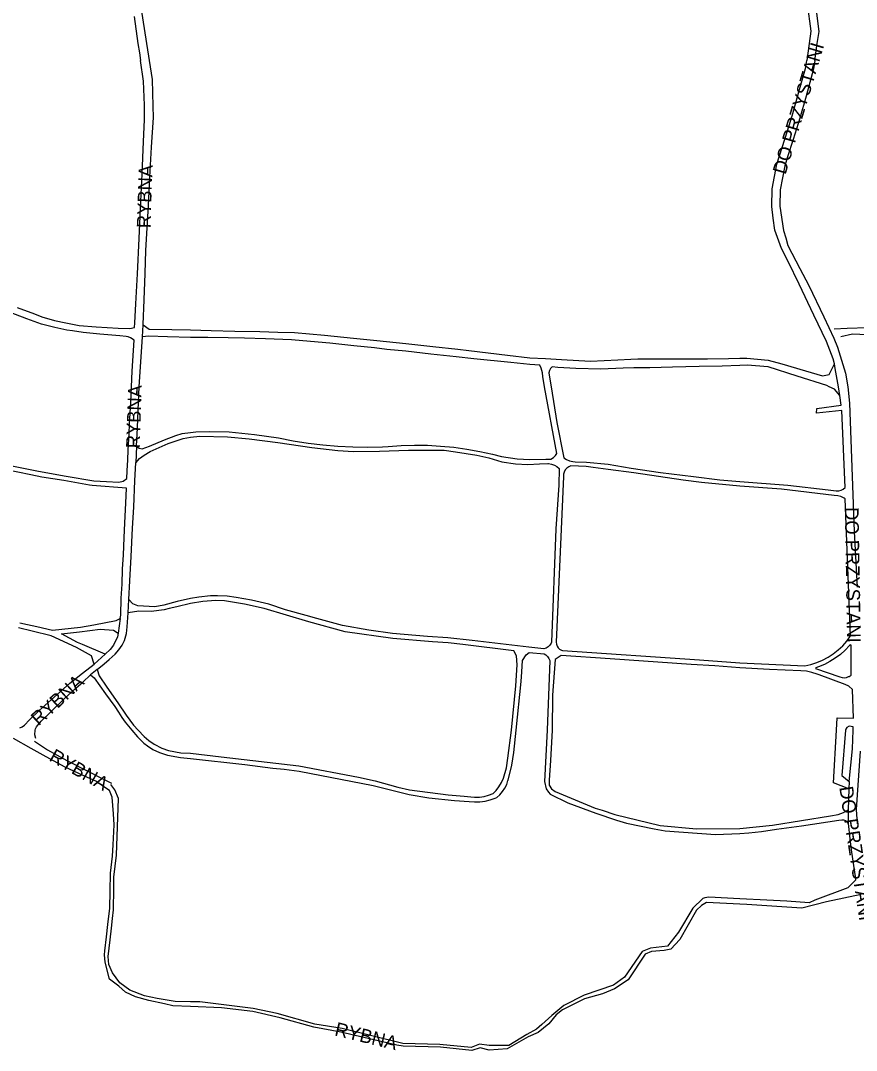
# Model space of a CAD drawing. Extents: x -304109 to -273954, y 21500 to 39796.
# Drawn here: x -297724 to -297115, y 29517 to 30267 of the extents above; entities that cross this region are included whole.
import ezdxf

# ---------------------------------------------------------------- set-up
doc = ezdxf.new("R2010")
doc.units = 0
doc.layers.add('krawedzie_ulic', color=7, linetype='Continuous')
doc.layers.add('nazwy_ulic', color=7, linetype='Continuous')

msp = doc.modelspace()

# ---------------------------------------------------------------- linework, layer by layer
at = {"layer": 'krawedzie_ulic'}
for points in [[(-297204.315, 30472.883), (-297200, 30467.746), (-297197.644, 30462.942), (-297196.771, 30454.545), (-297195.564, 30427.048), (-297194.128, 30404.433), (-297193.664, 30395.682), (-297192.971, 30381.997), (-297189.564, 30362.142), (-297187.555, 30357.121), (-297183.917, 30347.64), (-297178.603, 30337.922), (-297167.596, 30317.795), (-297159.838, 30303.536), (-297158.235, 30298.847), (-297151.193, 30278.845), (-297148.497, 30259.02), (-297149.611, 30250), (-297151.373, 30237.557)], [(-297145.536, 30237.557), (-297143.739, 30250), (-297142.398, 30258.705), (-297145.086, 30279.98), (-297149.045, 30291.345), (-297154.081, 30305.817), (-297164.637, 30324.772), (-297178.593, 30349.823), (-297183.657, 30363.889), (-297187.027, 30380.997), (-297187.7, 30393.64), (-297188.448, 30406.511), (-297189.141, 30420.273), (-297189.651, 30430.016), (-297190.261, 30444.896), (-297191.129, 30459.32), (-297191.163, 30460.683), (-297190.976, 30464.252), (-297189.883, 30466.899), (-297188.253, 30469.882), (-297184.471, 30473.803)], [(-297629.884, 30237.557), (-297630.41, 30240.855), (-297631.846, 30250), (-297639.43, 30298.647)], [(-297641.07, 30269.62), (-297638.301, 30250), (-297637.305, 30243.216), (-297636.467, 30237.557)], [(-297634.244, 30178.753), (-297633.555, 30194.525), (-297633.44, 30205.148), (-297634.268, 30222.7), (-297636.467, 30237.557)], [(-297634.566, 30045.214), (-297634.555, 30045.395), (-297633.749, 30063.401), (-297633.075, 30082.553), (-297632.493, 30099.369), (-297631.637, 30115.926), (-297630.661, 30132.074), (-297629.653, 30152.821), (-297628.398, 30174.607), (-297627.123, 30196.061), (-297627.2, 30204.476), (-297627.692, 30223.802), (-297629.884, 30237.557)], [(-297127.21, 29993.878), (-297128.376, 30000), (-297130.624, 30013.334), (-297131.141, 30016.751), (-297132.111, 30020.479), (-297137.039, 30033.063), (-297146.26, 30052.191), (-297156.963, 30074.775), (-297164.971, 30091.215), (-297169.733, 30100.845), (-297174.651, 30114.244), (-297175.838, 30122.988), (-297176.875, 30131.477), (-297176.535, 30144.326), (-297173.128, 30162.303), (-297165.473, 30186.437), (-297161.977, 30197.362), (-297156.621, 30216.638), (-297152.181, 30231.854), (-297151.373, 30237.557)], [(-297145.536, 30237.557), (-297146.411, 30231.501), (-297151.773, 30211.767), (-297156.403, 30195.612), (-297161.381, 30180.073), (-297165.33, 30167.524), (-297167.37, 30161.034), (-297170.668, 30143.616), (-297170.92, 30131.733), (-297168.349, 30113.808), (-297166.711, 30108.544), (-297165.053, 30102.899), (-297156.437, 30086.196), (-297149.879, 30073.795), (-297138.973, 30051.107), (-297131.642, 30035.489), (-297129.077, 30029.069), (-297123.186, 30010.135), (-297121.484, 30000), (-297120.205, 29988.148), (-297116.831, 29894.845), (-297114.777, 29854.337)], [(-297726.2, 30057.822), (-297713.68, 30053.123), (-297708.254, 30050.992), (-297699.129, 30048.286), (-297690.746, 30046.686), (-297681.174, 30044.785), (-297668.767, 30043.672), (-297652.646, 30042.772), (-297644.161, 30042.619), (-297640.745, 30043.193), (-297640.684, 30046.598), (-297639.976, 30060.565), (-297638.697, 30082.248), (-297637.395, 30108.023), (-297636.748, 30124.253), (-297636.002, 30140.329), (-297635.334, 30154.855), (-297634.244, 30178.753)], [(-297642.994, 30000), (-297642.458, 30011.503), (-297641.14, 30033.948), (-297643.826, 30035.776), (-297645.467, 30036.365), (-297646.834, 30036.694), (-297651.552, 30037.186), (-297665.964, 30038.437), (-297678.215, 30039.725), (-297685.948, 30040.754), (-297690.004, 30041.309), (-297698.89, 30043.172), (-297708.551, 30045.786), (-297719.309, 30049.564), (-297739.046, 30057.112)], [(-297635.101, 30036.386), (-297635.098, 30036.432), (-297634.566, 30045.214)], [(-297634.566, 30045.214), (-297630.119, 30041.96), (-297613.704, 30041.842), (-297600, 30041.645), (-297585.079, 30041.168), (-297567.719, 30040.652), (-297549.596, 30040.288), (-297536.557, 30039.9), (-297524.229, 30039.589), (-297502.6, 30037.798), (-297481.327, 30035.574), (-297464.324, 30033.759), (-297443.33, 30031.536), (-297423.735, 30029.363), (-297405.511, 30027.395), (-297397.531, 30026.577), (-297383.4, 30024.84), (-297369.192, 30023.23), (-297352.952, 30021.314), (-297341.54, 30020.647), (-297330.051, 30019.981), (-297308.752, 30018.648), (-297288.823, 30019.632), (-297279.545, 30020.163), (-297274.283, 30020.466), (-297251.076, 30020.405), (-297236.511, 30020.475), (-297223.548, 30020.546), (-297208.424, 30020.794), (-297200, 30020.918), (-297194.983, 30021.015), (-297179.384, 30019.495), (-297169.499, 30016.724), (-297152.393, 30011.724), (-297139.822, 30008.079), (-297135.002, 30009.062), (-297131.135, 30016.709)], [(-297639.301, 29956.86), (-297637.416, 29955.468), (-297635.228, 29954.839), (-297629.795, 29956.865), (-297618.956, 29961.501), (-297610.857, 29964.602), (-297606.134, 29966.143), (-297600, 29966.805), (-297596.294, 29967.379), (-297586.046, 29967.625), (-297571.93, 29967.25), (-297553.486, 29965.443), (-297535.878, 29962.896), (-297525.209, 29960.783), (-297514.47, 29959.063), (-297503.674, 29957.739), (-297492.837, 29956.813), (-297481.974, 29956.286), (-297471.098, 29956.159), (-297460.225, 29956.432), (-297456.178, 29956.636), (-297446.628, 29957.321), (-297437.057, 29957.607), (-297427.482, 29957.493), (-297417.921, 29956.979), (-297408.39, 29956.066), (-297398.905, 29954.757), (-297389.483, 29953.052), (-297380.14, 29950.955), (-297373.701, 29949.268), (-297362.2, 29947.738), (-297353.094, 29947.292), (-297341.371, 29947.391), (-297337.607, 29947.432), (-297335.807, 29948.647), (-297334.259, 29950.171), (-297333.325, 29951.441), (-297342.423, 30000), (-297343.534, 30007.69), (-297343.863, 30010.185), (-297344.749, 30013.673), (-297345.738, 30015.736), (-297352.88, 30016.248), (-297366.783, 30017.679), (-297393.775, 30020.466), (-297406.533, 30021.846), (-297425.087, 30023.865), (-297443.259, 30025.96), (-297457.162, 30027.29), (-297466.032, 30028.414), (-297481.078, 30029.948), (-297498.564, 30031.839), (-297512.695, 30033.118), (-297526.598, 30034.295), (-297545.356, 30035.067), (-297560.708, 30035.557), (-297572.604, 30035.766), (-297587.423, 30035.925), (-297600, 30036.081), (-297616.697, 30036.508), (-297630.617, 30036.885), (-297635.101, 30036.386)], [(-297131.402, 30042.409), (-297121.832, 30042.874), (-297092.418, 30043.65)], [(-297096.947, 30037.497), (-297118.148, 30038.45), (-297126.618, 30036.47)], [(-297639.301, 29956.86), (-297638.632, 29970.258), (-297638.087, 29983.045), (-297637.354, 30000), (-297636.133, 30018.379), (-297635.101, 30036.386)], [(-297127.21, 29993.878), (-297131.212, 29998.318), (-297135.04, 30000), (-297136.783, 30001.016), (-297158.344, 30007.777), (-297179.395, 30014.609), (-297194.767, 30015.922), (-297200, 30015.648), (-297212.877, 30015.246), (-297229.806, 30014.872), (-297249.124, 30014.371), (-297265.621, 30014.021), (-297277.314, 30013.823), (-297285.016, 30013.648), (-297301.31, 30012.916), (-297319.433, 30013.382), (-297332.649, 30014.177), (-297336.818, 30014.535), (-297337.932, 30013.352), (-297338.725, 30011.934), (-297339.149, 30010.365), (-297339.186, 30010.056), (-297337.543, 30000), (-297333.411, 29974.017), (-297328.201, 29948.309), (-297326.224, 29947.053), (-297324.063, 29946.15), (-297321.779, 29945.628), (-297319.951, 29945.495), (-297311.735, 29945.198), (-297295.886, 29943.712), (-297279.294, 29940.957), (-297257.792, 29937.739), (-297233.825, 29934.888), (-297214.692, 29932.474), (-297200, 29931.135), (-297165.165, 29928.547), (-297135.894, 29925.036), (-297129.943, 29924.364), (-297129.796, 29924.351), (-297128.034, 29924.412), (-297126.33, 29924.867), (-297124.773, 29925.693), (-297123.441, 29926.848), (-297125.862, 29982.895), (-297144.315, 29980.813), (-297144.069, 29984.272), (-297126.329, 29986.683), (-297127.21, 29993.878)], [(-297741.598, 29944.863), (-297721.759, 29940.91), (-297710.797, 29938.658), (-297690.578, 29935.113), (-297670.334, 29931.645), (-297661.207, 29931.09), (-297652.335, 29930.712), (-297649.033, 29931.46), (-297646.396, 29933.375), (-297646.184, 29938.84), (-297645.803, 29946.9), (-297645.367, 29954.018), (-297644.821, 29966.069), (-297644.41, 29972.934), (-297643.596, 29989.001), (-297642.994, 30000)], [(-297639.924, 29944.631), (-297637.215, 29947.995), (-297633.816, 29950.395), (-297629.427, 29952.926), (-297625.163, 29954.973), (-297616.278, 29958.738), (-297605.411, 29962.536), (-297600, 29963.424), (-297593.383, 29964.162), (-297573.01, 29963.686), (-297557.237, 29962.123), (-297536.577, 29959.614), (-297511.665, 29955.8), (-297492.864, 29953.766), (-297481.316, 29953.101), (-297462.573, 29953.229), (-297441.316, 29954.027), (-297415.426, 29953.878), (-297407.106, 29952.869), (-297391.66, 29950.339), (-297382.751, 29948.265), (-297373.433, 29945.557), (-297363.407, 29943.971), (-297354.556, 29943.651), (-297346.038, 29944.092), (-297339.96, 29944.193), (-297339.321, 29944.17), (-297337.172, 29943.835), (-297335.12, 29943.113), (-297333.235, 29942.028), (-297331.58, 29940.617), (-297331.965, 29928.463), (-297334.032, 29896.726), (-297337.15, 29814.162), (-297337.493, 29813.33), (-297338.406, 29811.914), (-297339.626, 29810.753), (-297341.085, 29809.911), (-297342.701, 29809.436), (-297353.742, 29810.51), (-297386.64, 29814.419), (-297394.96, 29815.427), (-297412.743, 29817.262), (-297427.548, 29818.218), (-297453.065, 29820.606), (-297470.214, 29822.875), (-297489.351, 29826.255), (-297508.012, 29831.315), (-297515.853, 29833.495), (-297530.823, 29837.781), (-297543.045, 29841.901), (-297555.619, 29844.774), (-297566.791, 29846.584), (-297573.483, 29847.701), (-297580.325, 29847.902), (-297585.488, 29847.983), (-297593.927, 29846.931), (-297600, 29846.017), (-297609.843, 29843.762), (-297619.443, 29841.163), (-297625.921, 29839.973), (-297638.53, 29840.543), (-297642.017, 29842.006), (-297645.001, 29845.174)], [(-297639.301, 29956.86), (-297639.924, 29944.631)], [(-297651.389, 29831.427), (-297650.888, 29833.869), (-297650.469, 29846.122), (-297649.916, 29856.393), (-297649.569, 29867.325), (-297648.966, 29877.723), (-297648.472, 29890.257), (-297647.947, 29901.138), (-297647.178, 29915.273), (-297646.653, 29926.358), (-297671.67, 29928.133), (-297673.628, 29928.381), (-297692.169, 29931.778), (-297708.42, 29934.42), (-297716.381, 29935.996), (-297735.151, 29939.85)], [(-297645.001, 29845.174), (-297644.255, 29858.75), (-297643.269, 29876.445), (-297642.19, 29897.14), (-297641.399, 29912.496), (-297640.545, 29931.868), (-297639.924, 29944.631)], [(-297200, 29927.805), (-297228.06, 29930.31), (-297241.419, 29932.111), (-297277.17, 29937.432), (-297295.922, 29939.949), (-297306.863, 29941.277), (-297311.952, 29942.07), (-297323.092, 29942.457), (-297324.669, 29941.824), (-297326.055, 29940.841), (-297327.173, 29939.562), (-297327.963, 29938.058), (-297328.381, 29936.411), (-297328.404, 29934.712), (-297328.403, 29934.706), (-297333.717, 29814.227), (-297333.66, 29812.72), (-297333.21, 29811.281), (-297332.399, 29810.01), (-297331.283, 29808.995), (-297329.941, 29808.308), (-297329.167, 29808.093), (-297229.552, 29801.253), (-297200, 29799.008), (-297152.726, 29796.865), (-297148.444, 29797.861), (-297144.112, 29799.271), (-297139.921, 29801.056), (-297135.902, 29803.201), (-297132.087, 29805.69), (-297128.504, 29808.505), (-297125.183, 29811.622), (-297122.147, 29815.019), (-297119.421, 29818.669), (-297123.345, 29918.506), (-297124.245, 29919.064), (-297126.479, 29920.116), (-297128.855, 29920.794), (-297131.308, 29921.08), (-297169.658, 29925.688), (-297200, 29927.805)], [(-297667.998, 29794.362), (-297666.636, 29789.664), (-297661.094, 29781.294), (-297652.975, 29770.059), (-297646.847, 29761.131), (-297641.562, 29753.649), (-297638.272, 29750), (-297633.698, 29745.432), (-297630.415, 29742.467), (-297626.471, 29739.809), (-297620.825, 29737.027), (-297616.171, 29735.386), (-297607.122, 29733.705), (-297600, 29733.329), (-297577.712, 29730.653), (-297521.154, 29724.215), (-297477.689, 29715.771), (-297465.574, 29713.229), (-297449.176, 29708.542), (-297440.514, 29706.716), (-297412.354, 29702.976), (-297400.811, 29701.941), (-297395.929, 29701.545), (-297393.193, 29701.315), (-297389.753, 29701.386), (-297386.344, 29701.856), (-297383.013, 29702.717), (-297379.804, 29703.959), (-297377.61, 29706.188), (-297375.449, 29708.923), (-297373.615, 29711.888), (-297372.132, 29715.043), (-297369.933, 29722.608), (-297368.959, 29729.675), (-297366.43, 29750), (-297363.146, 29782.353), (-297362.111, 29797.561), (-297362.823, 29804.295), (-297364.642, 29807.796), (-297401.79, 29812.577), (-297412.501, 29813.627), (-297423.922, 29814.369), (-297452.796, 29816.921), (-297487.503, 29821.636), (-297513.852, 29828.978), (-297546.441, 29838.684), (-297560.669, 29841.804), (-297575.2, 29844.364), (-297581.634, 29844.465), (-297590.991, 29843.791), (-297600, 29842.229), (-297609.983, 29839.948), (-297615.622, 29838.583), (-297619.254, 29837.783), (-297628.655, 29836.431), (-297637.603, 29836.758), (-297645.453, 29835.437)], [(-297645.453, 29835.437), (-297645.001, 29845.174)], [(-297667.998, 29794.362), (-297662.977, 29798.42), (-297659.352, 29801.482), (-297654.916, 29805.386), (-297652.254, 29808.545), (-297649.909, 29811.946), (-297649.651, 29812.368), (-297648.203, 29815.464), (-297647.125, 29818.707), (-297646.728, 29820.384), (-297646.108, 29825.318), (-297645.453, 29835.437)], [(-297724.38, 29828.167), (-297718.759, 29827.041), (-297711.942, 29825.512), (-297700.495, 29822.829), (-297686.901, 29824.398), (-297680.27, 29825.157), (-297670.463, 29826.688), (-297654.129, 29829.893), (-297651.389, 29831.427)], [(-297651.389, 29831.427), (-297652.651, 29820.721)], [(-297670.17, 29798.194), (-297672.044, 29804.187), (-297683.044, 29810.176), (-297701.398, 29818.81), (-297715.338, 29822.222), (-297725.36, 29824.707)], [(-297662.161, 29805.54), (-297678.577, 29812.402), (-297682.268, 29814.017), (-297694.031, 29820.181), (-297680.869, 29821.698), (-297665.954, 29823.601), (-297656.141, 29822.998), (-297652.651, 29820.721)], [(-297652.651, 29820.721), (-297653.1, 29818.051), (-297656.157, 29812.067), (-297658.664, 29808.856), (-297662.161, 29805.54)], [(-297118.998, 29790.16), (-297119.024, 29811.956), (-297119.626, 29812.113), (-297120.203, 29811.88), (-297120.371, 29811.698), (-297123.503, 29808.338), (-297126.915, 29805.263), (-297130.582, 29802.496), (-297134.475, 29800.058), (-297138.565, 29797.969), (-297142.822, 29796.243), (-297144.867, 29795.562), (-297144.967, 29794.952), (-297127.207, 29788.893), (-297125.655, 29788.352), (-297124.018, 29788.2), (-297122.393, 29788.446), (-297120.875, 29789.077), (-297120.521, 29789.292), (-297118.998, 29790.16)], [(-297672.866, 29790.432), (-297670.266, 29788.305), (-297662.019, 29776.563), (-297655.178, 29767.358), (-297652.445, 29763.121), (-297650.095, 29759.341), (-297647.695, 29755.968), (-297642.695, 29750), (-297638.679, 29745.319), (-297634.02, 29740.731), (-297631.348, 29738.578), (-297627.43, 29736.122), (-297622.623, 29733.796), (-297616.725, 29731.98), (-297607.319, 29730.275), (-297600, 29729.587), (-297560.532, 29725.196), (-297540.098, 29722.485), (-297531.937, 29721.681), (-297520.931, 29720.345), (-297467.179, 29709.782), (-297449.482, 29705.338), (-297440.899, 29703.232), (-297426.492, 29700.851), (-297407.96, 29698.919), (-297397.178, 29698.119), (-297393.314, 29697.83), (-297389.442, 29697.941), (-297385.601, 29698.45), (-297381.833, 29699.352), (-297378.178, 29700.638), (-297377.13, 29701.087), (-297374.856, 29703.07), (-297372.864, 29705.336), (-297371.188, 29707.846), (-297369.859, 29710.555), (-297368.9, 29713.416), (-297368.835, 29713.667), (-297365.997, 29724.739), (-297364.601, 29733.762), (-297362.896, 29750), (-297359.191, 29785.471), (-297358.836, 29792.515), (-297358.436, 29800.779), (-297355.603, 29804.833), (-297353.397, 29806.723), (-297342.585, 29805.598), (-297341.398, 29804.926), (-297340.077, 29803.773), (-297339.05, 29802.351), (-297338.37, 29800.734), (-297340.262, 29750), (-297342.281, 29712.689), (-297341.051, 29707.488), (-297339.468, 29705.006), (-297338.106, 29703.519), (-297325.335, 29697.156), (-297304.914, 29689.661), (-297289.944, 29684.578), (-297282.558, 29682.431), (-297262.441, 29678.222), (-297254.362, 29676.808), (-297217.72, 29674.145)], [(-297662.161, 29805.54), (-297670.17, 29798.194)], [(-297120.659, 29707.448), (-297131.94, 29711.748), (-297129.708, 29750), (-297129.17, 29759.183), (-297117.271, 29758.857), (-297117.956, 29779.761), (-297120.784, 29782.068), (-297123.406, 29783.46), (-297142.414, 29790.457), (-297143.711, 29790.951), (-297147.585, 29792.14), (-297151.558, 29792.942), (-297155.59, 29793.348), (-297178.499, 29794.18), (-297200, 29795.601), (-297218.243, 29796.85), (-297235.541, 29798), (-297294.608, 29802.005), (-297330.196, 29804.581), (-297334.66, 29801.588), (-297336.443, 29775.648), (-297336.777, 29750), (-297338.034, 29728.025), (-297338.863, 29713.73), (-297338.867, 29710.04), (-297337.312, 29707.33), (-297334.503, 29705.424), (-297305.494, 29693.432), (-297300.368, 29691.737), (-297291.107, 29688.634), (-297258.147, 29680.631), (-297231.654, 29678.355), (-297200, 29678.428), (-297176.382, 29681.027), (-297134.176, 29687.67), (-297128.442, 29688.724), (-297124.694, 29690.037), (-297121.258, 29692.007)], [(-297724.442, 29751.683), (-297722.557, 29752.504), (-297720.867, 29753.674), (-297717.27, 29757.549), (-297710.352, 29764.358), (-297701.505, 29772.114), (-297687.843, 29784.36), (-297678.614, 29791.634), (-297670.17, 29798.194)], [(-297712.728, 29744.053), (-297713.394, 29746.719), (-297713.281, 29750), (-297713.005, 29750.979), (-297712.298, 29752.634), (-297708.727, 29756.687), (-297702.113, 29763.266), (-297692.179, 29772.754), (-297683.664, 29780.789), (-297678.339, 29784.949), (-297672.866, 29790.432)], [(-297667.998, 29794.362), (-297672.866, 29790.432)], [(-297120.589, 29712.839), (-297118.12, 29736.565), (-297117.606, 29750), (-297117.612, 29752.626), (-297120.537, 29752.974), (-297122.187, 29752.08), (-297122.845, 29750.857), (-297123.046, 29750), (-297125.719, 29717.157), (-297120.589, 29712.839)], [(-297534.682, 29540.747), (-297554.694, 29545.286), (-297577.444, 29548.015), (-297600, 29549.012), (-297612.925, 29549.434), (-297619.103, 29550.868), (-297630.441, 29553.357), (-297640.103, 29555.926), (-297647.427, 29559.364), (-297652.339, 29563.647), (-297659.134, 29568.814), (-297662.154, 29581.104), (-297662.569, 29586.414), (-297662.321, 29589.463), (-297661.169, 29599.629), (-297660.27, 29608.651), (-297658.766, 29620.621), (-297658.457, 29632.996), (-297658.277, 29646.106), (-297656.875, 29658.356), (-297656.331, 29666.691), (-297655.619, 29681.15), (-297656.167, 29689.254), (-297657.052, 29701.346), (-297659.144, 29706.245), (-297663.088, 29708.954), (-297668.608, 29712.625), (-297677.713, 29716.796), (-297691.88, 29723.496), (-297707.421, 29731.844), (-297716.019, 29736.779), (-297728.916, 29744.041)], [(-297713.614, 29742.069), (-297704.099, 29735.841), (-297690.185, 29728.074), (-297676.196, 29720.941), (-297664.394, 29714.922), (-297657.679, 29711.508)], [(-297112.534, 29734.77), (-297115.464, 29692.249), (-297114.593, 29682.011)], [(-297121.33, 29682.09), (-297119.967, 29670.967), (-297119.069, 29662.968), (-297116.26, 29644.996), (-297115.926, 29642.304), (-297115.963, 29640.982), (-297121.444, 29635.251), (-297145.373, 29626.343), (-297149.521, 29624.365), (-297165.956, 29625.532), (-297180.403, 29626.288), (-297200, 29627.254), (-297222.569, 29628.48), (-297225.652, 29627.971), (-297227.029, 29627.575), (-297234.389, 29620.535), (-297244.835, 29603.137), (-297252.807, 29592.717), (-297265.082, 29591.29), (-297271.182, 29589.049), (-297284.106, 29570.323), (-297292.017, 29564.381), (-297313.524, 29557.226), (-297328.267, 29549.533), (-297336.925, 29542.427), (-297344.255, 29535.845), (-297348.227, 29532.391), (-297355.28, 29528.529), (-297368.398, 29520.543), (-297382.494, 29520.479), (-297389.635, 29521.504), (-297395.66, 29518.983), (-297418.514, 29521.331), (-297445.351, 29522.083), (-297489.712, 29532.926), (-297509.633, 29536.141), (-297536.872, 29543.716), (-297554.32, 29547.548), (-297593.235, 29552.214), (-297600, 29552.295), (-297611.126, 29552.487), (-297624.447, 29554.794), (-297633.624, 29556.78), (-297644.126, 29560.719), (-297651.531, 29566.215), (-297656.855, 29573.52), (-297659.406, 29579.434), (-297660.026, 29585.225), (-297658.675, 29597.526), (-297657.521, 29605.939), (-297656.771, 29612.927), (-297656.019, 29619.179), (-297655.996, 29634.805), (-297655.858, 29643.165), (-297654.005, 29659.074), (-297653.202, 29679.707), (-297652.501, 29700.34), (-297655.13, 29706.737), (-297658.109, 29710.439)], [(-297120.659, 29707.448), (-297121.258, 29692.007)], [(-297120.589, 29712.839), (-297120.659, 29707.448)], [(-297121.258, 29692.007), (-297121.33, 29682.09)], [(-297217.796, 29674.094), (-297200, 29674.866), (-297193.557, 29675.32), (-297184.213, 29676.389), (-297173.427, 29678.059), (-297155.149, 29680.472), (-297128.016, 29684.508), (-297125.885, 29684.913), (-297124.526, 29684.788), (-297123.26, 29684.276), (-297122.196, 29683.421), (-297121.424, 29682.295), (-297121.33, 29682.09)], [(-297111.758, 29630.425), (-297137.072, 29625.036), (-297154.92, 29620.491), (-297194.987, 29623.178), (-297200, 29623.514), (-297224.254, 29624.728), (-297227.937, 29622.34), (-297231.704, 29619.012), (-297243.861, 29597.811), (-297250.457, 29590.764), (-297255.275, 29589.607), (-297264.363, 29589.019), (-297268.907, 29587.122), (-297281.375, 29568.315), (-297291.249, 29561.855), (-297300.133, 29558.085), (-297313.163, 29554.577), (-297329.31, 29546.412), (-297333.766, 29542.911), (-297339.137, 29536.363), (-297346.948, 29530.09), (-297354.252, 29526.714), (-297369.462, 29518.007), (-297382.648, 29517.172), (-297389.173, 29518.879), (-297395.346, 29516.944)], [(-297395.346, 29516.944), (-297418.123, 29519.419), (-297445.239, 29520.148), (-297449.941, 29520.822), (-297490.675, 29530.186), (-297510.211, 29533.932), (-297534.682, 29540.747)]]:
    msp.add_lwpolyline(points, dxfattribs=at)

# ---------------------------------------------------------------- texts
at = {"layer": 'nazwy_ulic'}
for s, rotation, p in [('DO PRZYSTANI', 73.37305, (-297166.848, 30154.17)), ('RYBNA', 88.110747, (-297629.202, 30115.445)), ('RYBNA', 88.110747, (-297637.016, 29955.177)), ('DO PRZYSTANI', 270.954936, (-297123.653, 29912.435)), ('RYBNA', 42.709225, (-297710.564, 29752.872)), ('RYBNA', 330.532519, (-297703.655, 29728.29)), ('DO PRZYSTANI', 278.594744, (-297127.725, 29708.496)), ('RYBNA', 346.370847, (-297495.702, 29527.927))]:
    msp.add_text(s, height=10, rotation=rotation, dxfattribs=at).set_placement(p)

doc.saveas('drawing.dxf')
